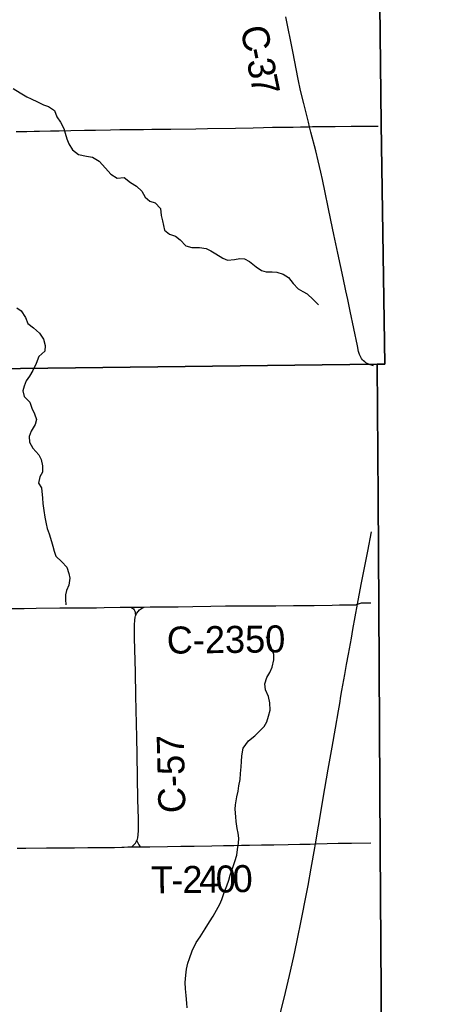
# Model space of a CAD drawing. Extents: x 1874609 to 2204689, y 815661 to 1281160.
# Drawn here: x 2068011 to 2072623, y 986276 to 997204 of the extents above; entities that cross this region are included whole.
import ezdxf

# ---------------------------------------------------------------- set-up
doc = ezdxf.new("R2010")
doc.units = 0
for name, color, linetype in [('GM_X_Adjacent_County', 7, 'Continuous'), ('GM_X_County', 7, 'Continuous'), ('GM_X_County_Road', 7, 'Continuous'), ('GM_X_County_Road_Text', 7, 'Continuous'), ('GM_X_Minor_River', 7, 'Continuous'), ('GM_X_Township', 7, 'Continuous'), ('GM_X_Township_Road', 7, 'Continuous'), ('GM_X_Township_Road_Text', 7, 'Continuous')]:
    doc.layers.add(name, color=color, linetype=linetype)

msp = doc.modelspace()

# ---------------------------------------------------------------- linework, layer by layer
at = {"layer": 'GM_X_Adjacent_County'}
msp.add_lwpolyline([(2087953, 972142), (2085836, 972133), (2083320, 972078), (2082040, 972070), (2080743, 972068), (2077526, 972072), (2076899, 972093), (2074867, 972135), (2072548, 972195), (2072186, 972205), (2072091, 977317), (2072089, 977430), (2072077, 978079), (2072047, 982707), (2072013, 988008), (2071996, 990692), (2071988, 991894), (2071978, 993380), (2072065, 993379), (2072021, 996047), (2071959, 1001676)], dxfattribs=at)
at = {"layer": 'GM_X_County'}
msp.add_lwpolyline([(2071959, 1001676), (2072021, 996047), (2072065, 993379), (2071978, 993380), (2071988, 991894), (2071996, 990692), (2072013, 988008), (2072047, 982707), (2072077, 978079), (2072089, 977430), (2072091, 977317), (2072186, 972205), (2071957, 972211), (2068961, 972095), (2066744, 972025), (2066175, 972007), (2064496, 971953), (2061567, 971891), (2059699, 971852), (2056314, 971810), (2053649, 971781), (2049264, 971751), (2048367, 971741), (2045852, 971713)], dxfattribs=at)
at = {"layer": 'GM_X_County_Road'}
for points in [[(2071229, 996016), (2071216, 996067), (2071163, 996273), (2071128, 996417), (2071101, 996545), (2071042, 996851), (2070966, 997237)], [(2071937, 993364), (2071928, 993366), (2071915, 993370), (2071899, 993375), (2071884, 993381), (2071869, 993389), (2071854, 993397), (2071841, 993407), (2071840, 993407), (2071828, 993418), (2071816, 993430), (2071805, 993443), (2071796, 993457), (2071789, 993472), (2071783, 993488), (2071773, 993520), (2071759, 993584), (2071678, 993969), (2071651, 994097), (2071632, 994194), (2071602, 994338), (2071543, 994611), (2071499, 994819), (2071466, 994980), (2071372, 995430), (2071355, 995510), (2071325, 995637), (2071297, 995749), (2071244, 995955), (2071229, 996016)], [(2071761, 990717), (2071769, 990759), (2071805, 990952), (2071875, 991307), (2071916, 991519)], [(2069295, 990588), (2069313, 990618), (2069325, 990635), (2069342, 990653), (2069362, 990670), (2069392, 990684)], [(2069392, 990684), (2069458, 990687), (2069589, 990688), (2069770, 990689), (2069934, 990691), (2070131, 990693), (2070295, 990697), (2070460, 990699), (2070542, 990699), (2070624, 990700), (2070722, 990700), (2070853, 990700), (2071051, 990701), (2071281, 990704), (2071478, 990707), (2071560, 990708), (2071691, 990708), (2071719, 990710), (2071734, 990710), (2071741, 990711), (2071758, 990716), (2071761, 990717)], [(2071293, 988057), (2071360, 988450), (2071380, 988563), (2071436, 988886), (2071479, 989128), (2071515, 989339), (2071550, 989532), (2071563, 989613), (2071575, 989695), (2071585, 989759), (2071618, 989936), (2071639, 990049), (2071660, 990162), (2071692, 990340), (2071710, 990436), (2071761, 990717)], [(2071761, 990717), (2071782, 990726), (2071795, 990729), (2071803, 990730), (2071835, 990732), (2071908, 990730)], [(2069310, 988089), (2069312, 988093), (2069317, 988108), (2069321, 988123), (2069326, 988155), (2069329, 988204), (2069329, 988336), (2069324, 988549), (2069319, 988796), (2069315, 989043), (2069311, 989240), (2069307, 989388), (2069301, 989701), (2069296, 989964), (2069286, 990342), (2069285, 990415), (2069286, 990488), (2069289, 990540), (2069293, 990574), (2069295, 990588)], [(2069255, 988023), (2069276, 988043), (2069286, 988054), (2069296, 988066), (2069305, 988079), (2069310, 988089)], [(2070903, 986166), (2070961, 986405), (2071005, 986597), (2071053, 986805), (2071087, 986965), (2071143, 987238), (2071188, 987464), (2071212, 987593), (2071246, 987787), (2071285, 988013), (2071293, 988057)], [(2067982, 988010), (2068080, 988010), (2068310, 988011), (2068621, 988013), (2068769, 988015), (2068966, 988016), (2069064, 988017), (2069146, 988019), (2069171, 988021), (2069213, 988022), (2069255, 988023)]]:
    msp.add_lwpolyline(points, dxfattribs=at)
at = {"layer": 'GM_X_Minor_River'}
for points in [[(2067940, 996442), (2068018, 996392), (2068090, 996348), (2068140, 996324), (2068208, 996291), (2068277, 996259), (2068331, 996241), (2068397, 996195), (2068423, 996125), (2068464, 996065), (2068500, 995997), (2068516, 995943), (2068534, 995881), (2068557, 995825), (2068597, 995759), (2068663, 995707), (2068753, 995690), (2068821, 995678), (2068894, 995634), (2068964, 995556), (2069024, 995488), (2069092, 995446), (2069172, 995451), (2069241, 995397), (2069307, 995357), (2069367, 995301), (2069403, 995233), (2069454, 995191), (2069516, 995173), (2069574, 995108), (2069582, 995029), (2069597, 994971), (2069607, 994919), (2069617, 994869), (2069673, 994825), (2069741, 994802), (2069794, 994762), (2069854, 994696), (2069922, 994674), (2070006, 994676), (2070080, 994665), (2070132, 994639), (2070187, 994605), (2070265, 994557), (2070319, 994535), (2070395, 994542), (2070453, 994552), (2070507, 994550), (2070563, 994520), (2070635, 994460), (2070696, 994420), (2070746, 994405), (2070814, 994405), (2070866, 994401), (2070936, 994379), (2070994, 994343), (2071046, 994276), (2071101, 994218), (2071153, 994188), (2071203, 994160), (2071269, 994100), (2071328, 994038)], [(2067978, 994005), (2068028, 993972), (2068076, 993900), (2068103, 993832), (2068163, 993784), (2068231, 993724), (2068276, 993658), (2068294, 993588), (2068290, 993524), (2068224, 993467), (2068195, 993387), (2068159, 993311), (2068121, 993249), (2068085, 993196), (2068060, 993138), (2068048, 993084), (2068060, 993022), (2068124, 992960), (2068147, 992892), (2068177, 992828), (2068199, 992766), (2068183, 992710), (2068140, 992637), (2068118, 992577), (2068122, 992515), (2068157, 992449), (2068225, 992375), (2068249, 992321), (2068263, 992253), (2068266, 992183), (2068234, 992129), (2068220, 992059), (2068254, 992007), (2068263, 991894), (2068267, 991834), (2068280, 991756), (2068292, 991684), (2068304, 991608), (2068318, 991556), (2068337, 991498), (2068363, 991414), (2068381, 991360), (2068393, 991306), (2068414, 991248), (2068480, 991188), (2068536, 991126), (2068555, 991056), (2068567, 991004), (2068555, 990928), (2068531, 990870), (2068518, 990819), (2068518, 990769), (2068522, 990711)], [(2070619, 989256), (2070723, 989361), (2070753, 989411), (2070772, 989473), (2070790, 989542), (2070788, 989622), (2070771, 989692), (2070741, 989766), (2070733, 989834), (2070755, 989904), (2070788, 989960), (2070812, 990019), (2070830, 990099), (2070830, 990157), (2070813, 990211), (2070785, 990283), (2070751, 990353)], [(2069869, 986236), (2069865, 986288), (2069857, 986374), (2069851, 986448), (2069848, 986516), (2069854, 986600), (2069864, 986665), (2069877, 986733), (2069895, 986785), (2069927, 986869), (2069970, 986960), (2070016, 987026), (2070070, 987112), (2070116, 987192), (2070159, 987253), (2070197, 987321), (2070231, 987389), (2070253, 987439), (2070278, 987504), (2070310, 987590), (2070334, 987654), (2070346, 987708), (2070369, 987773), (2070397, 987859), (2070421, 987931), (2070430, 987995), (2070440, 988063), (2070442, 988118), (2070434, 988176), (2070425, 988226), (2070413, 988304), (2070409, 988358), (2070404, 988440), (2070406, 988490), (2070420, 988578), (2070434, 988640), (2070445, 988699), (2070457, 988771), (2070463, 988837), (2070469, 988911), (2070472, 988971), (2070476, 989033), (2070492, 989118), (2070551, 989200), (2070619, 989256)]]:
    msp.add_lwpolyline(points, dxfattribs=at)
at = {"layer": 'GM_X_Township'}
for points in [[(2071959, 1001676), (2072021, 996047), (2072065, 993379), (2071978, 993380), (2063756, 993282), (2058868, 993223), (2056242, 993192), (2055482, 993183), (2054696, 993173), (2053568, 993168), (2050693, 993155), (2045626, 993121), (2045517, 995688), (2045485, 1001053)], [(2045626, 993121), (2050693, 993155), (2053568, 993168), (2054696, 993173), (2055482, 993183), (2056242, 993192), (2058868, 993223), (2063756, 993282), (2071978, 993380), (2071988, 991894), (2071996, 990692), (2072013, 988008), (2072047, 982707)]]:
    msp.add_lwpolyline(points, dxfattribs=at)
at = {"layer": 'GM_X_Township_Road'}
for points in [[(2067974, 995962), (2068089, 995964), (2068171, 995967), (2068232, 995968), (2068353, 995970), (2068451, 995972), (2068580, 995974), (2068732, 995977), (2068854, 995979), (2069020, 995983), (2069121, 995985), (2069203, 995986), (2069271, 995986), (2069341, 995987), (2069384, 995987), (2069476, 995988), (2069568, 995989), (2069687, 995990), (2069965, 995993), (2070096, 995995), (2070407, 996001), (2070603, 996005), (2070718, 996008), (2070816, 996010), (2070931, 996011), (2071048, 996012), (2071128, 996014), (2071229, 996016)], [(2071229, 996016), (2071260, 996017), (2071332, 996018), (2071511, 996020), (2071690, 996021), (2071869, 996022), (2071989, 996024)], [(2067816, 990669), (2068062, 990670), (2068193, 990672), (2068456, 990676), (2068554, 990677), (2068685, 990678), (2068783, 990678), (2068865, 990678), (2068947, 990679), (2069127, 990683), (2069242, 990684), (2069245, 990684)], [(2069245, 990684), (2069291, 990683), (2069392, 990684)], [(2069245, 990684), (2069263, 990674), (2069274, 990665), (2069282, 990655), (2069287, 990647), (2069290, 990638), (2069293, 990628), (2069294, 990617), (2069295, 990588)], [(2069310, 988089), (2069326, 988062), (2069335, 988046), (2069345, 988032), (2069352, 988022)], [(2069352, 988022), (2069359, 988022), (2069457, 988023), (2069653, 988027), (2069800, 988030), (2069948, 988031), (2070143, 988036), (2070274, 988038), (2070389, 988040), (2070471, 988041), (2070563, 988043), (2070693, 988045), (2070833, 988047), (2070991, 988049), (2071121, 988052), (2071235, 988055), (2071293, 988057)], [(2071293, 988057), (2071301, 988057), (2071546, 988064), (2071694, 988066), (2071908, 988068)], [(2069255, 988023), (2069352, 988022)]]:
    msp.add_lwpolyline(points, dxfattribs=at)

# ---------------------------------------------------------------- texts
at = {"layer": 'GM_X_County_Road_Text'}
for s, rotation, p in [('C', 280.8683, (2070460, 997111)), ('-', 280.894, (2070507, 996869)), ('3', 280.9654, (2070530, 996747)), ('7', 281.4361, (2070566, 996563)), ('C-2350', 0.6822, (2069645, 990167)), ('C-57', 91.3653, (2069852, 988401))]:
    msp.add_text(s, height=300, rotation=rotation, dxfattribs=at).set_placement(p)
at = {"layer": 'GM_X_Township_Road_Text'}
for s, rotation, p in [('2', 0.7539, (2069819, 987510)), ('0', 0.9139, (2070189, 987515)), ('0', 1.5524, (2070378, 987518)), ('T', 0.7414, (2069471, 987506)), ('4', 0.7875, (2070004, 987513)), ('-', 0.7484, (2069696, 987508))]:
    msp.add_text(s, height=300, rotation=rotation, dxfattribs=at).set_placement(p)

doc.saveas('drawing.dxf')
